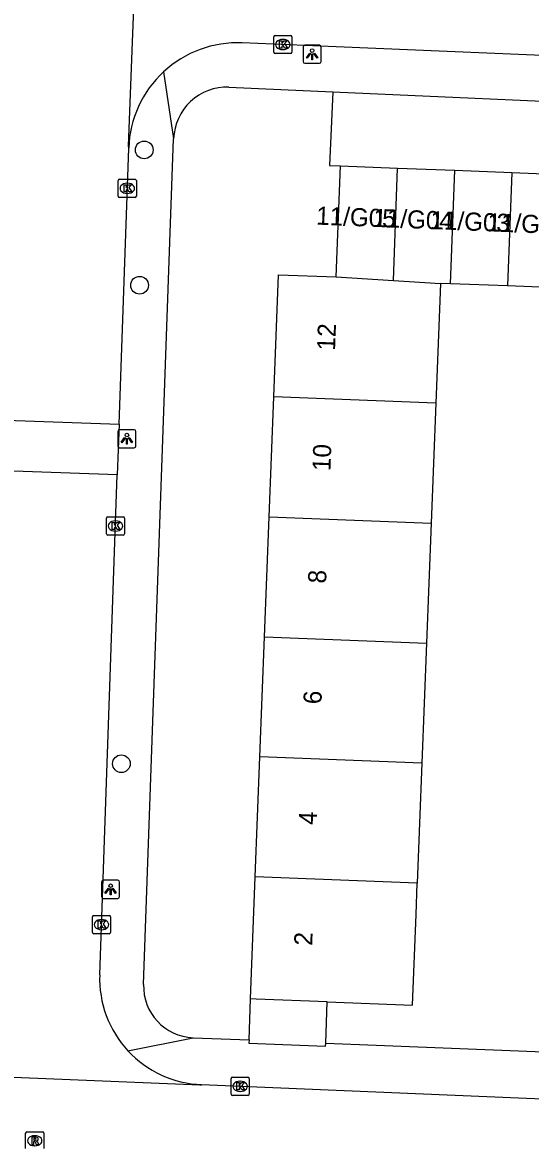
# Model space of a CAD drawing. Extents: x 160732 to 162105, y 387428 to 388479.
# Drawn here: x 161670.3 to 161698.3, y 387812.8 to 387874.9 of the extents above; entities that cross this region are included whole.
import ezdxf

# ---------------------------------------------------------------- set-up
doc = ezdxf.new("R2010")
doc.units = 0
for name, color, linetype in [('IMGEO_Boom', 7, 'Continuous'), ('IMGEO_Kolk', 7, 'Continuous'), ('IMGEO_Lichtpunt', 7, 'Continuous'), ('IMGEO_Pand', 7, 'Continuous'), ('IMGEO_Pand_nummerreeks', 7, 'Continuous'), ('IMGEO_Parkeervlak_open', 7, 'Continuous'), ('IMGEO_Rijbaan_lokaal_open', 7, 'Continuous'), ('IMGEO_Rioolput', 7, 'Continuous'), ('IMGEO_Voetpad_open', 7, 'Continuous')]:
    doc.layers.add(name, color=color, linetype=linetype)

msp = doc.modelspace()

# ---------------------------------------------------------------- linework, layer by layer
at = {"layer": 'IMGEO_Boom'}
for centre in [(161676.992, 387867.904), (161676.737, 387860.437), (161675.732, 387834.033)]:
    msp.add_circle(centre, 0.489, dxfattribs=at)
at = {"layer": 'IMGEO_Kolk'}
for p, q in [((161684.146, 387873.294), (161684.146, 387874.146)), ((161684.221, 387874.22), (161685.073, 387874.22)), ((161684.634, 387874), (161684.659, 387874)), ((161685.147, 387874.146), (161685.147, 387873.294)), ((161684.657, 387873.44), (161684.632, 387873.44)), ((161685.073, 387873.22), (161684.221, 387873.22)), ((161675.559, 387865.357), (161675.559, 387866.209)), ((161675.634, 387866.283), (161676.486, 387866.283)), ((161676.047, 387866.063), (161676.072, 387866.063)), ((161676.56, 387866.209), (161676.56, 387865.357)), ((161676.486, 387865.283), (161675.634, 387865.283)), ((161676.07, 387865.503), (161676.045, 387865.503)), ((161674.905, 387846.725), (161674.905, 387847.577)), ((161674.98, 387847.651), (161675.832, 387847.651)), ((161675.393, 387847.431), (161675.418, 387847.431)), ((161675.906, 387847.577), (161675.906, 387846.725)), ((161675.832, 387846.651), (161674.98, 387846.651)), ((161675.416, 387846.871), (161675.391, 387846.871)), ((161674.133, 387824.727), (161674.133, 387825.579)), ((161674.208, 387825.653), (161675.06, 387825.653)), ((161675.134, 387825.579), (161675.134, 387824.727)), ((161674.621, 387825.433), (161674.646, 387825.433)), ((161675.06, 387824.653), (161674.208, 387824.653)), ((161674.644, 387824.873), (161674.619, 387824.873)), ((161681.783, 387815.806), (161681.783, 387816.658)), ((161681.858, 387816.732), (161682.71, 387816.732)), ((161682.271, 387816.512), (161682.296, 387816.512)), ((161682.784, 387816.658), (161682.784, 387815.806)), ((161682.71, 387815.732), (161681.858, 387815.732)), ((161682.294, 387815.952), (161682.269, 387815.952))]:
    msp.add_line(p, q, dxfattribs=at)
for points in [[(161684.146, 387873.294), (161684.146, 387874.146)], [(161684.221, 387874.22), (161685.073, 387874.22)], [(161685.147, 387874.146), (161685.147, 387873.294)], [(161684.467, 387873.92), (161684.59, 387873.92), (161684.59, 387873.769), (161684.72, 387873.92), (161684.884, 387873.92), (161684.738, 387873.769), (161684.891, 387873.52), (161684.739, 387873.52), (161684.654, 387873.684), (161684.59, 387873.617), (161684.59, 387873.52), (161684.467, 387873.52), (161684.467, 387873.92)], [(161685.073, 387873.22), (161684.221, 387873.22)], [(161675.559, 387865.357), (161675.559, 387866.209)], [(161675.634, 387866.283), (161676.486, 387866.283)], [(161675.88, 387865.983), (161676.003, 387865.983), (161676.003, 387865.832), (161676.133, 387865.983), (161676.297, 387865.983), (161676.151, 387865.832), (161676.304, 387865.583), (161676.152, 387865.583), (161676.067, 387865.747), (161676.003, 387865.68), (161676.003, 387865.583), (161675.88, 387865.583), (161675.88, 387865.983)], [(161676.56, 387866.209), (161676.56, 387865.357)], [(161676.486, 387865.283), (161675.634, 387865.283)], [(161674.905, 387846.725), (161674.905, 387847.577)], [(161674.98, 387847.651), (161675.832, 387847.651)], [(161675.226, 387847.351), (161675.349, 387847.351), (161675.349, 387847.2), (161675.479, 387847.351), (161675.643, 387847.351), (161675.497, 387847.2), (161675.65, 387846.951), (161675.498, 387846.951), (161675.413, 387847.115), (161675.349, 387847.048), (161675.349, 387846.951), (161675.226, 387846.951), (161675.226, 387847.351)], [(161675.906, 387847.577), (161675.906, 387846.725)], [(161675.832, 387846.651), (161674.98, 387846.651)], [(161674.133, 387824.727), (161674.133, 387825.579)], [(161674.208, 387825.653), (161675.06, 387825.653)], [(161675.134, 387825.579), (161675.134, 387824.727)], [(161674.454, 387825.353), (161674.577, 387825.353), (161674.577, 387825.202), (161674.707, 387825.353), (161674.871, 387825.353), (161674.725, 387825.202), (161674.878, 387824.953), (161674.726, 387824.953), (161674.641, 387825.117), (161674.577, 387825.05), (161674.577, 387824.953), (161674.454, 387824.953), (161674.454, 387825.353)], [(161675.06, 387824.653), (161674.208, 387824.653)], [(161681.783, 387815.806), (161681.783, 387816.658)], [(161681.858, 387816.732), (161682.71, 387816.732)], [(161682.104, 387816.432), (161682.227, 387816.432), (161682.227, 387816.281), (161682.357, 387816.432), (161682.521, 387816.432), (161682.375, 387816.281), (161682.528, 387816.032), (161682.376, 387816.032), (161682.291, 387816.196), (161682.227, 387816.129), (161682.227, 387816.032), (161682.104, 387816.032), (161682.104, 387816.432)], [(161682.784, 387816.658), (161682.784, 387815.806)], [(161682.71, 387815.732), (161681.858, 387815.732)]]:
    msp.add_lwpolyline(points, dxfattribs=at)
for centre, start, end in [((161684.223, 387874.144), 91.55205, 178.44795), ((161684.223, 387874.144), 91.55205, 178.44795), ((161685.071, 387874.144), 1.55205, 88.44795), ((161685.071, 387874.144), 1.55205, 88.44795), ((161684.223, 387873.296), 181.55205, 268.44795), ((161684.223, 387873.296), 181.55205, 268.44795), ((161685.071, 387873.296), 271.55205, 358.44795), ((161685.071, 387873.296), 271.55205, 358.44795), ((161675.636, 387866.207), 91.55205, 178.44795), ((161675.636, 387866.207), 91.55205, 178.44795), ((161676.484, 387866.207), 1.55205, 88.44795), ((161676.484, 387866.207), 1.55205, 88.44795), ((161675.636, 387865.359), 181.55205, 268.44795), ((161675.636, 387865.359), 181.55205, 268.44795), ((161676.484, 387865.359), 271.55205, 358.44795), ((161676.484, 387865.359), 271.55205, 358.44795), ((161674.982, 387847.575), 91.55205, 178.44795), ((161674.982, 387847.575), 91.55205, 178.44795), ((161675.83, 387847.575), 1.55205, 88.44795), ((161675.83, 387847.575), 1.55205, 88.44795), ((161674.982, 387846.727), 181.55205, 268.44795), ((161674.982, 387846.727), 181.55205, 268.44795), ((161675.83, 387846.727), 271.55205, 358.44795), ((161675.83, 387846.727), 271.55205, 358.44795), ((161674.21, 387825.577), 91.55205, 178.44795), ((161674.21, 387825.577), 91.55205, 178.44795), ((161675.058, 387825.577), 1.55205, 88.44795), ((161675.058, 387825.577), 1.55205, 88.44795), ((161674.21, 387824.729), 181.55205, 268.44795), ((161674.21, 387824.729), 181.55205, 268.44795), ((161675.058, 387824.729), 271.55205, 358.44795), ((161675.058, 387824.729), 271.55205, 358.44795), ((161681.86, 387816.656), 91.55205, 178.44795), ((161681.86, 387816.656), 91.55205, 178.44795), ((161682.708, 387816.656), 1.55205, 88.44795), ((161682.708, 387816.656), 1.55205, 88.44795), ((161681.86, 387815.808), 181.55205, 268.44795), ((161681.86, 387815.808), 181.55205, 268.44795), ((161682.708, 387815.808), 271.55205, 358.44795), ((161682.708, 387815.808), 271.55205, 358.44795)]:
    msp.add_arc(centre, 0.0765, start, end, dxfattribs=at)
for centre, major_axis, ratio, start_param, end_param in [((161684.633, 387873.72), (-0.387, 0.002), 0.722429, 4.712389, 7.853982), ((161684.658, 387873.72), (-0.39, 0.002), 0.717154, 1.570796, 4.712389), ((161676.046, 387865.783), (-0.387, 0.002), 0.722429, 4.712389, 7.853982), ((161676.071, 387865.783), (-0.39, 0.002), 0.717154, 1.570796, 4.712389), ((161675.392, 387847.151), (-0.387, 0.002), 0.722429, 4.712389, 7.853982), ((161675.417, 387847.151), (-0.39, 0.002), 0.717154, 1.570796, 4.712389), ((161674.62, 387825.153), (-0.387, 0.002), 0.722429, 4.712389, 7.853982), ((161674.645, 387825.153), (-0.39, 0.002), 0.717154, 1.570796, 4.712389), ((161682.27, 387816.232), (-0.387, 0.002), 0.722429, 4.712389, 7.853982), ((161682.295, 387816.232), (-0.39, 0.002), 0.717154, 1.570796, 4.712389)]:
    msp.add_ellipse(centre, major_axis=major_axis, ratio=ratio, start_param=start_param, end_param=end_param, dxfattribs=at)
at = {"layer": 'IMGEO_Lichtpunt'}
for p, q in [((161685.76, 387873.586), (161685.76, 387872.779)), ((161685.76, 387873.586), (161685.76, 387872.779)), ((161686.662, 387873.681), (161685.854, 387873.681)), ((161686.662, 387873.681), (161685.854, 387873.681)), ((161686.756, 387872.779), (161686.756, 387873.586)), ((161686.756, 387872.779), (161686.756, 387873.586)), ((161685.854, 387872.685), (161686.662, 387872.685)), ((161685.854, 387872.685), (161686.662, 387872.685)), ((161675.538, 387852.371), (161675.538, 387851.564)), ((161675.538, 387852.371), (161675.538, 387851.564)), ((161676.44, 387852.466), (161675.632, 387852.466)), ((161676.44, 387852.466), (161675.632, 387852.466)), ((161676.534, 387851.564), (161676.534, 387852.371)), ((161676.534, 387851.564), (161676.534, 387852.371)), ((161675.632, 387851.47), (161676.44, 387851.47)), ((161675.632, 387851.47), (161676.44, 387851.47)), ((161674.64, 387827.504), (161674.64, 387826.697)), ((161674.64, 387827.504), (161674.64, 387826.697)), ((161675.542, 387827.599), (161674.734, 387827.599)), ((161675.542, 387827.599), (161674.734, 387827.599)), ((161675.636, 387826.697), (161675.636, 387827.504)), ((161675.636, 387826.697), (161675.636, 387827.504)), ((161674.734, 387826.603), (161675.542, 387826.603)), ((161674.734, 387826.603), (161675.542, 387826.603))]:
    msp.add_line(p, q, dxfattribs=at)
for points in [[(161686.134, 387873.25), (161686.173, 387873.222), (161685.985, 387872.96), (161685.947, 387872.987), (161686.134, 387873.25)], [(161686.236, 387873.202), (161686.283, 387873.202), (161686.283, 387872.88), (161686.236, 387872.88), (161686.236, 387873.202)], [(161686.346, 387873.222), (161686.384, 387873.249), (161686.571, 387872.987), (161686.532, 387872.959), (161686.346, 387873.222)], [(161675.912, 387852.035), (161675.951, 387852.007), (161675.763, 387851.745), (161675.725, 387851.772), (161675.912, 387852.035)], [(161676.014, 387851.987), (161676.061, 387851.987), (161676.061, 387851.665), (161676.014, 387851.665), (161676.014, 387851.987)], [(161676.124, 387852.007), (161676.162, 387852.034), (161676.349, 387851.772), (161676.31, 387851.744), (161676.124, 387852.007)], [(161675.014, 387827.168), (161675.053, 387827.14), (161674.865, 387826.878), (161674.827, 387826.905), (161675.014, 387827.168)], [(161675.116, 387827.12), (161675.163, 387827.12), (161675.163, 387826.798), (161675.116, 387826.798), (161675.116, 387827.12)], [(161675.226, 387827.14), (161675.264, 387827.167), (161675.451, 387826.905), (161675.412, 387826.877), (161675.226, 387827.14)]]:
    msp.add_lwpolyline(points, dxfattribs=at)
for centre in [(161686.259, 387873.384), (161676.037, 387852.169), (161675.139, 387827.302)]:
    msp.add_circle(centre, 0.0994, dxfattribs=at)
for centre, start, end in [((161685.854, 387873.586), 90, 180), ((161685.854, 387873.586), 90, 180), ((161686.662, 387873.586), 0, 90), ((161686.662, 387873.586), 0, 90), ((161685.854, 387872.779), 180, 270), ((161685.854, 387872.779), 180, 270), ((161686.662, 387872.779), 270, 0), ((161686.662, 387872.779), 270, 360), ((161675.632, 387852.371), 90, 180), ((161675.632, 387852.371), 90, 180), ((161676.44, 387852.371), 0, 90), ((161676.44, 387852.371), 0, 90), ((161675.632, 387851.564), 180, 270), ((161675.632, 387851.564), 180, 270), ((161676.44, 387851.564), 270, 0), ((161676.44, 387851.564), 270, 360), ((161674.734, 387827.504), 90, 180), ((161674.734, 387827.504), 90, 180), ((161675.542, 387827.504), 0, 90), ((161675.542, 387827.504), 0, 90), ((161674.734, 387826.697), 180, 270), ((161674.734, 387826.697), 180, 270), ((161675.542, 387826.697), 270, 0), ((161675.542, 387826.697), 270, 360)]:
    msp.add_arc(centre, 0.0946, start, end, dxfattribs=at)
at = {"layer": 'IMGEO_Pand'}
for points in [[(161687.593, 387860.893), (161687.828, 387867.019)], [(161687.828, 387867.019), (161690.978, 387866.898)], [(161690.74, 387860.699), (161690.978, 387866.898)], [(161690.978, 387866.898), (161694.128, 387866.777)], [(161693.888, 387860.518), (161694.128, 387866.777)], [(161694.128, 387866.777), (161697.278, 387866.656)], [(161697.278, 387866.656), (161697.038, 387860.397)], [(161697.278, 387866.656), (161700.428, 387866.535)], [(161684.141, 387854.276), (161684.4, 387861.015), (161687.593, 387860.893)], [(161687.593, 387860.893), (161690.74, 387860.699)], [(161690.74, 387860.699), (161693.334, 387860.539)], [(161693.334, 387860.539), (161693.08, 387853.933)], [(161693.888, 387860.518), (161693.334, 387860.539)], [(161697.038, 387860.397), (161693.888, 387860.518)], [(161700.188, 387860.276), (161697.038, 387860.397)], [(161683.887, 387847.655), (161684.141, 387854.276)], [(161693.08, 387853.933), (161684.141, 387854.276)], [(161693.08, 387853.933), (161692.826, 387847.312)], [(161683.632, 387841.033), (161683.887, 387847.655)], [(161683.887, 387847.655), (161692.826, 387847.312)], [(161692.826, 387847.312), (161692.572, 387840.69)], [(161683.378, 387834.412), (161683.632, 387841.033)], [(161683.632, 387841.033), (161692.572, 387840.69)], [(161692.572, 387840.69), (161692.317, 387834.069)], [(161683.123, 387827.79), (161683.378, 387834.412)], [(161692.317, 387834.069), (161683.378, 387834.412)], [(161692.317, 387834.069), (161692.063, 387827.447)], [(161682.864, 387821.05), (161683.123, 387827.79)], [(161692.063, 387827.447), (161683.123, 387827.79)], [(161687.094, 387820.887), (161691.804, 387820.706), (161691.996, 387825.703), (161692.063, 387827.447)], [(161682.777, 387818.788), (161682.864, 387821.05)], [(161687.094, 387820.887), (161687.08, 387820.888), (161683.164, 387821.038), (161682.864, 387821.05)], [(161687.007, 387818.619), (161687.094, 387820.887)], [(161682.777, 387818.788), (161682.77, 387818.604), (161687, 387818.441), (161687.007, 387818.619)]]:
    msp.add_lwpolyline(points, dxfattribs=at)
at = {"layer": 'IMGEO_Parkeervlak_open'}
msp.add_lwpolyline([(161687.393, 387871.118), (161687.221, 387867.045), (161687.828, 387867.019)], dxfattribs=at)
at = {"layer": 'IMGEO_Rijbaan_lokaal_open'}
for points in [[(161676.137, 387868.006), (161676.133, 387868.127), (161676.841, 387886.736), (161676.859, 387886.915)], [(161767.169, 387870.246), (161761.958, 387870.502), (161747.905, 387871.035), (161744.348, 387871.186), (161704.207, 387872.889), (161687.584, 387873.595), (161682.403, 387873.815)], [(161675.602, 387852.766), (161676.137, 387868.006)], [(161668.841, 387853.004), (161675.602, 387852.766)], [(161675.602, 387852.766), (161675.504, 387849.977)], [(161675.504, 387849.977), (161668.732, 387850.215)], [(161674.536, 387822.382), (161675.504, 387849.977)], [(161661.609, 387817.084), (161661.713, 387817.065), (161680.069, 387816.316), (161680.159, 387816.321)], [(161764.962, 387812.924), (161759.329, 387813.11), (161745.532, 387813.54), (161741.724, 387813.702), (161701.753, 387815.402), (161698.082, 387815.559), (161680.159, 387816.321)]]:
    msp.add_lwpolyline(points, dxfattribs=at)
for centre, radius, start, end in [((161682.157, 387867.796), 6.024, 87.66127, 132.82759), ((161682.155, 387867.797), 6.021, 132.82074, 178.01467), ((161680.387, 387822.174), 5.855, 177.96572, 222.86745), ((161680.391, 387822.175), 5.858, 222.84449, 267.72691)]:
    msp.add_arc(centre, radius, start, end, dxfattribs=at)
at = {"layer": 'IMGEO_Rioolput'}
for p, q in [((161670.524, 387813.726), (161671.376, 387813.726)), ((161670.449, 387812.8), (161670.449, 387813.652)), ((161670.937, 387813.506), (161670.962, 387813.506)), ((161671.45, 387813.652), (161671.45, 387812.8)), ((161670.96, 387812.946), (161670.935, 387812.946))]:
    msp.add_line(p, q, dxfattribs=at)
for points in [[(161670.524, 387813.726), (161671.376, 387813.726)], [(161670.449, 387812.8), (161670.449, 387813.652)], [(161671.038, 387813.424), (161670.786, 387813.426), (161670.786, 387813.026)], [(161670.786, 387813.026), (161670.91, 387813.026), (161670.91, 387813.188), (161670.921, 387813.188)], [(161670.964, 387813.345), (161670.91, 387813.345), (161670.91, 387813.264)], [(161670.91, 387813.264), (161670.962, 387813.264)], [(161670.968, 387813.159), (161671.039, 387813.026), (161671.179, 387813.026), (161671.114, 387813.152)], [(161671.45, 387813.652), (161671.45, 387812.8)]]:
    msp.add_lwpolyline(points, dxfattribs=at)
for centre, radius, start, end in [((161670.526, 387813.65), 0.0765, 91.55205, 178.44795), ((161670.526, 387813.65), 0.0765, 91.55205, 178.44795), ((161671.374, 387813.65), 0.0765, 1.55205, 88.44795), ((161671.374, 387813.65), 0.0765, 1.55205, 88.44795), ((161670.92, 387813.135), 0.0533, 26.02933, 88.69889), ((161670.946, 387813.453), 0.19, 274.7715, 282.96867), ((161670.97, 387813.249), 0.0964, 77.00612, 93.18647), ((161670.984, 387813.306), 0.0378, 276.66336, 79.67722), ((161671.037, 387813.314), 0.109, 350.36119, 89.41601), ((161671.035, 387813.314), 0.112, 277.58423, 350.98172), ((161671.019, 387813.099), 0.108, 29.51342, 73.79051)]:
    msp.add_arc(centre, radius, start, end, dxfattribs=at)
for centre, major_axis, ratio, start_param, end_param in [((161670.936, 387813.226), (-0.387, 0.002), 0.722429, 4.712389, 7.853982), ((161670.961, 387813.226), (-0.39, 0.002), 0.717154, 1.570796, 4.712389)]:
    msp.add_ellipse(centre, major_axis=major_axis, ratio=ratio, start_param=start_param, end_param=end_param, dxfattribs=at)
at = {"layer": 'IMGEO_Voetpad_open'}
for points in [[(161678.062, 387872.214), (161678.616, 387868.524)], [(161681.667, 387871.361), (161687.393, 387871.118)], [(161687.393, 387871.118), (161703.932, 387870.366), (161703.773, 387866.406)], [(161676.961, 387821.856), (161678.616, 387868.524)], [(161676.096, 387818.191), (161679.689, 387818.911)], [(161679.689, 387818.911), (161682.777, 387818.788)], [(161687.007, 387818.619), (161701.345, 387818.047)]]:
    msp.add_lwpolyline(points, dxfattribs=at)
for centre, radius, start, end in [((161681.557, 387868.42), 2.943, 87.86729, 177.9697), ((161679.805, 387821.755), 2.846, 177.96085, 267.658)]:
    msp.add_arc(centre, radius, start, end, dxfattribs=at)

# ---------------------------------------------------------------- texts
at = {"layer": 'IMGEO_Pand_nummerreeks'}
for s, rotation, p in [('11/G05', 357.77678, (161686.469, 387863.783)), ('11/G04', 357.77678, (161689.622, 387863.66)), ('11/G03', 357.77678, (161692.775, 387863.538)), ('11/G02', 357.77678, (161695.922, 387863.416)), ('12', 87.799, (161687.521, 387856.821)), ('10', 87.799, (161687.266, 387850.166)), ('8', 87.799, (161687.027, 387843.966)), ('6', 87.799, (161686.771, 387837.301)), ('4', 87.799, (161686.515, 387830.64)), ('2', 87.80005, (161686.259, 387823.978))]:
    msp.add_text(s, height=1, rotation=rotation, dxfattribs=at).set_placement(p)

doc.saveas('drawing.dxf')
